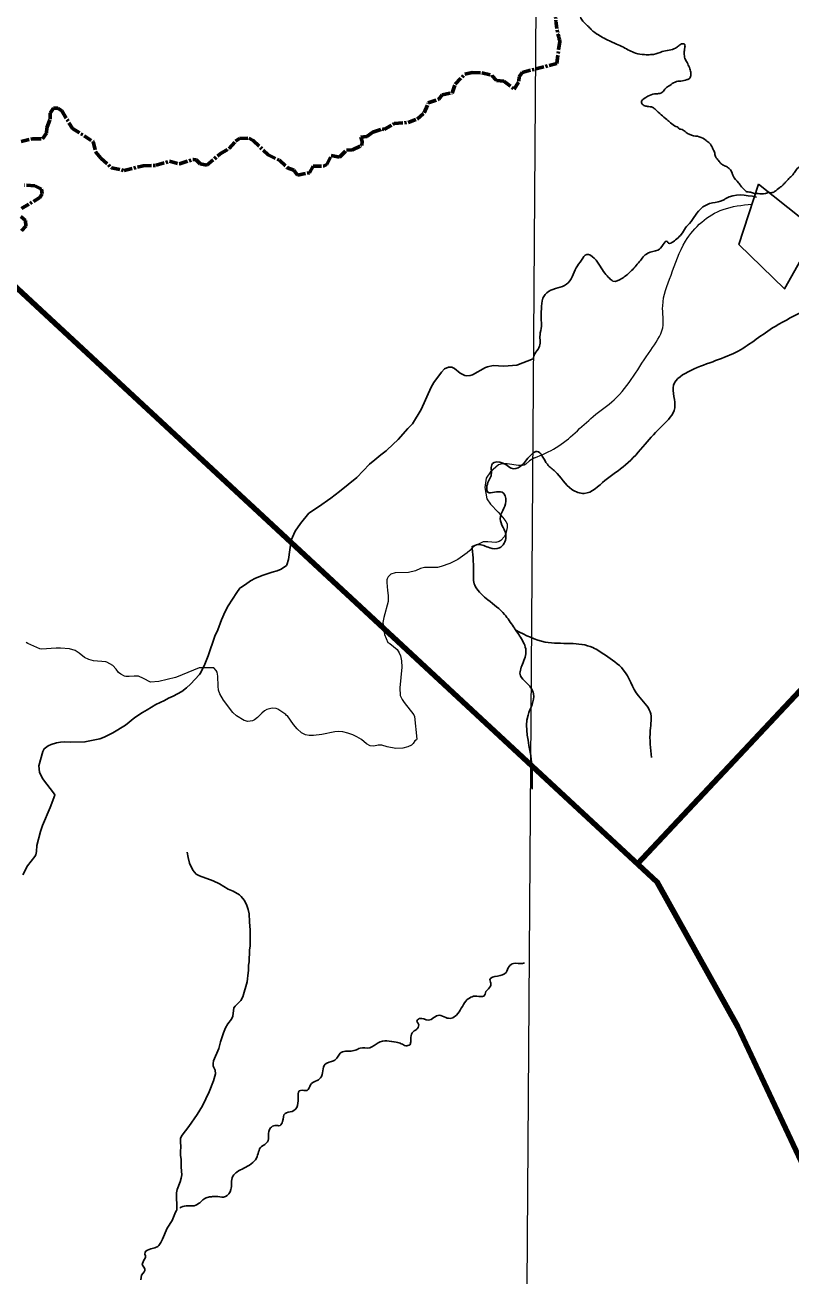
# Model space of a CAD drawing. Extents: x 553962 to 842807, y 8883888 to 9032388.
# Drawn here: x 767338 to 778289, y 8953102 to 8970986 of the extents above; entities that cross this region are included whole.
import ezdxf

# ---------------------------------------------------------------- set-up
doc = ezdxf.new("R2010")
doc.units = 0
doc.header["$LTSCALE"] = 20
doc.linetypes.add('LONG_DASH_SHORT_DASH', pattern=[9.9, 6, -1.2, 1.5, -1.2])
for name, color, linetype, lineweight in [('1', 7, 'Continuous', 13), ('12', 7, 'Continuous', 25), ('14', 7, 'Continuous', 13), ('21', 7, 'Continuous', 25), ('24', 7, 'Continuous', 25), ('7', 7, 'LONG_DASH_SHORT_DASH', 60), ('9', 7, 'Continuous', 90)]:
    doc.layers.add(name, color=color, linetype=linetype, lineweight=lineweight)

msp = doc.modelspace()

# ---------------------------------------------------------------- linework, layer by layer
at = {"layer": '1'}
msp.add_lwpolyline([(774987.06, 9020818), (774482.3, 8948876.02), (774053.56, 8890875.3)], dxfattribs=at)
at = {"layer": '12'}
for points in [[(774602.83, 8966212.52), (774370.74, 8966124.8), (774184.68, 8966111.26), (774031.12, 8966116.61), (773948.07, 8966097.78), (773922.91, 8966088.09), (773734.53, 8965984.24), (773704.79, 8965975.88), (773650.94, 8965970.62), (773623.93, 8965977.82), (773560.71, 8966008.85), (773479.01, 8966075.65), (773439.6, 8966096.62), (773392.97, 8966094.18), (773335.02, 8966071.27), (773293.88, 8966023.71), (773184.12, 8965877.35), (773145.67, 8965807.85), (773003.6, 8965491.06)], [(773003.6, 8965491.06), (772876.21, 8965286.32), (772809.71, 8965219.69), (772672.17, 8965060.17), (772515.12, 8964915.16)], [(772426.39, 8964842.62), (772337.84, 8964772.27), (772263.68, 8964708.38), (772084.36, 8964518.93), (771833.63, 8964315.83), (771711.75, 8964222.16), (771534.3, 8964097.08), (771396.39, 8964007.74), (771274.46, 8963860.14), (771199.13, 8963749.22), (771141.5, 8963622.81), (771105.67, 8963344.61), (771081.72, 8963269.84), (771074.66, 8963258.16), (770999.45, 8963207.97), (770945.54, 8963184.35), (770869.48, 8963164.02), (770742.63, 8963121.24), (770635.74, 8963077.91), (770560.92, 8963040.75)], [(772515.12, 8964915.16), (772499.19, 8964900.45), (772426.39, 8964842.62)], [(770560.92, 8963040.75), (770490.92, 8962987.45), (770421.86, 8962947.2), (770408.92, 8962935.57), (770366.46, 8962874.92), (770244.34, 8962682.34), (770199.7, 8962601.93), (770148.36, 8962480.37), (770094.72, 8962338.83), (770049.83, 8962251.56), (769957.65, 8961965.96), (769897.31, 8961825.1), (769895.51, 8961821.43)], [(769895.51, 8961821.43), (769849.56, 8961727.81), (769830.79, 8961702.86), (769701.84, 8961561.94), (769648.4, 8961508.76), (769579.99, 8961456.18), (769454.64, 8961393.3), (769388.79, 8961364.95), (769330.21, 8961329.33), (769209.1, 8961270.46), (769085.26, 8961193.81), (769019.7, 8961158.94), (768909.93, 8961084.71), (768776.54, 8960976.79), (768592.05, 8960869.12), (768470.55, 8960804.97), (768406.01, 8960782.41), (768195.64, 8960736.27), (767989.35, 8960731.78), (767903.52, 8960737.46), (767847.52, 8960735.3), (767787.09, 8960726.16), (767714.14, 8960702.58), (767667.01, 8960680.69), (767610.8, 8960639.24), (767592.61, 8960601.95), (767538.11, 8960397.67), (767547.21, 8960306.12), (767590.19, 8960214.14), (767758.06, 8959990.16), (767762.36, 8959977.04), (767696.76, 8959798.72), (767587.74, 8959540.17), (767557.53, 8959454.72), (767507.71, 8959256.71), (767502.65, 8959171.95), (767495.02, 8959123.07), (767479.19, 8959097.07), (767373.3, 8958963.77), (767305.92, 8958839.14)]]:
    msp.add_lwpolyline(points, dxfattribs=at)
msp.add_spline([(774602.83, 8966212.52), (774625.14, 8966285.08), (774685.92, 8966372.44), (774701.22, 8966556.79), (774721.54, 8966679.75), (774716.55, 8966792.32), (774721.7, 8966925.43), (774742.04, 8967079.09), (774823.06, 8967176.81), (775081.19, 8967280.66), (775162.22, 8967388.62), (775217.96, 8967516.9), (775293.93, 8967624.82), (775369.88, 8967707.15), (775476.1, 8967651.46), (775562.05, 8967539.35), (775627.77, 8967437.37), (775693.5, 8967366.09), (775744.07, 8967325.44), (775870.6, 8967362), (775992.1, 8967459.94), (776123.75, 8967604.02), (776240.21, 8967722.41), (776386.98, 8967769.32), (776462.93, 8967846.54), (776518.62, 8967892.92), (776528.73, 8967877.63), (776655.26, 8967929.54), (776721.08, 8967991.34), (776781.87, 8968088.94), (776837.56, 8968150.68), (777014.47, 8968373.4), (777167.6, 8968443.8), (777318.48, 8968481.03), (777358.97, 8968506.85), (777796.65, 8968526.62)], degree=3, dxfattribs=at)
at = {"layer": '12', "lineweight": 40}
msp.add_spline([(761549.23, 8957020.39), (762383.1, 8955993.89), (763257, 8954902.9), (764214.4, 8953717.28), (766168.17, 8951324.42), (767086.6, 8950171.63), (770317.83, 8946184.23), (771971.01, 8944145.98), (773006.34, 8942876.25), (773223.42, 8942642.35), (773373.71, 8942274.8), (774008.27, 8940921.53), (774358.95, 8940136.3), (774475.84, 8939919.11), (774642.83, 8939785.46), (774893.31, 8939668.51), (775511.17, 8939484.73), (775928.64, 8939267.54), (776078.93, 8939184), (776379.51, 8938916.69), (776680.09, 8938749.62), (776830.38, 8938582.55), (777398.14, 8938348.65), (777899.1, 8938231.71), (778550.36, 8938482.31), (779134.82, 8938866.57), (779452.1, 8939250.83), (779568.99, 8939384.49), (779685.88, 8939351.07), (779852.87, 8939217.42), (780086.65, 8939217.42), (780604.32, 8939451.32), (781055.19, 8939618.39), (781439.26, 8939618.39), (781823.33, 8939518.14), (782090.52, 8939401.2), (782290.9, 8939367.78), (782524.69, 8939518.14), (782858.66, 8939618.39), (783192.64, 8939651.8), (783509.92, 8939818.87), (783910.69, 8940119.6), (784278.07, 8940336.79), (784625.22, 8940434.47)], degree=3, dxfattribs=at)
at = {"layer": '14'}
for points in [[(774620.47, 8964798.15), (774551.99, 8964754.14), (774497.21, 8964707.15), (774476.18, 8964695.23), (774450.11, 8964690.48), (774394.67, 8964689.19), (774232.69, 8964714.02), (774158.04, 8964713.21), (774105.8, 8964699.05), (773994.57, 8964598.79), (773932.91, 8964506.95), (773911.92, 8964374.56), (773942.86, 8964213.23), (773994.23, 8964134.16), (774103.15, 8964022.87), (774168.22, 8963946.81), (774212.83, 8963887.03), (774229.72, 8963853.67), (774231.81, 8963800.74), (774213.47, 8963718.02), (774191.21, 8963672.8), (774142.18, 8963615.64), (774117.67, 8963602.16), (774067.67, 8963586.78), (773956.06, 8963596.32), (773888.4, 8963596.16), (773868.2, 8963590.58), (773769.8, 8963541.91), (773730.7, 8963512.25), (773695.36, 8963474.23), (773657.74, 8963442.08), (773524.59, 8963343.39), (773414.03, 8963287.33), (773289.81, 8963243.28), (773233.56, 8963231.88), (773117.25, 8963233.15), (773049.18, 8963229.72), (772993.04, 8963215.38), (772920.94, 8963184.75), (772820.27, 8963161.7), (772627.99, 8963156.27), (772569.3, 8963134.98), (772531.95, 8963096.5), (772514.82, 8963068.75), (772511, 8963053.41), (772509.93, 8963014.25), (772519.27, 8962901.82), (772530.23, 8962829.11), (772530.25, 8962744.84), (772466.38, 8962514.79), (772454.69, 8962445.9), (772478.15, 8962273.09), (772526.87, 8962157.69), (772552.18, 8962144.9), (772656.75, 8962059.58), (772687.2, 8962011.33), (772704.84, 8961967.71), (772720.04, 8961896.74), (772724.23, 8961804.27), (772698.81, 8961509.46), (772703.08, 8961401.72), (772729.05, 8961345.57), (772758.37, 8961300.34), (772898.38, 8961124.9), (772907.99, 8961098.99)], [(769504.49, 8961665.28), (769487.52, 8961658.47), (769251.55, 8961602.66), (769131.1, 8961591.91), (769030.87, 8961645.22), (768960.74, 8961675.73), (768900.45, 8961678.85), (768827.77, 8961671.3), (768779.79, 8961674.23), (768760.13, 8961679.07), (768709.87, 8961705.17), (768674.19, 8961729.29), (768641.09, 8961776.31), (768592.8, 8961830.39), (768508.4, 8961878.74), (768492.62, 8961883.96), (768315.66, 8961895.69), (768250.97, 8961915.3), (768188.68, 8961946.45), (768110.5, 8962008.5), (768052.93, 8962043.96), (767972.53, 8962068.97), (767847.69, 8962078.92), (767781.33, 8962078.47), (767574.82, 8962063.76), (767551.91, 8962067.66), (767380.68, 8962143.31), (767352.49, 8962157.34)], [(770761.84, 8961180), (770761.84, 8961180), (770725.89, 8961149.71), (770661.75, 8961084.43), (770620.19, 8961052.85), (770590.73, 8961040.32), (770525.55, 8961029.39), (770469.96, 8961043.84), (770359.63, 8961109.85), (770310.31, 8961157.45), (770173.69, 8961335.35), (770121.89, 8961426.17), (770105.65, 8961478.56), (770099.7, 8961534.45), (770094.68, 8961678.95), (770084.1, 8961734.98), (770073.19, 8961758.85), (770037.84, 8961795.63), (769829.67, 8961795.73), (769504.49, 8961665.28)], [(772907.99, 8961098.99), (772941.59, 8960776.98), (772936.22, 8960765.75), (772913.43, 8960750.87), (772887.26, 8960714.74), (772862.18, 8960689.27), (772811.53, 8960668.21), (772739.14, 8960646.49), (772639.53, 8960641.22), (772515.06, 8960667.49), (772438.95, 8960688.85), (772386.89, 8960691.47), (772326.52, 8960674.92), (772274.5, 8960681.13), (772220.42, 8960710.45), (772150.53, 8960771.92), (772081.75, 8960810.57), (772025.27, 8960836.63), (771952.66, 8960863.58), (771879.83, 8960881.87), (771823.68, 8960885.71), (771767.52, 8960881.93), (771582.9, 8960843.66), (771462.57, 8960828.63), (771402.44, 8960828.63), (771346.47, 8960836.82), (771292.87, 8960867.59), (771227.82, 8960926.33), (771176.97, 8960987.53), (771088.97, 8961111.35), (771077.51, 8961115.8), (771065.72, 8961128.96), (770953.76, 8961203.74), (770930.22, 8961214.31), (770869.93, 8961218.13), (770793.99, 8961200.08), (770761.84, 8961180)]]:
    msp.add_lwpolyline(points, dxfattribs=at)
msp.add_spline([(774620.43, 8964798.12), (774933.04, 8964945.95), (775463.08, 8965390.5), (775762.29, 8965629.87), (776283.78, 8966339.43), (776454.76, 8966655.74), (776454.76, 8966972.05), (776574.44, 8967408.05), (776779.62, 8967895.34), (777318.2, 8968348.43), (777728.55, 8968425.37)], degree=3, dxfattribs=at)
at = {"layer": '21'}
msp.add_lwpolyline([(777824.57, 8968710.46), (777543.69, 8967848.68), (778194.13, 8967213.43), (778663.86, 8968043.61)], close=True, dxfattribs=at)
at = {"layer": '24'}
for points in [[(769504.66, 8954037.06), (769510.6, 8954046.83), (769502.01, 8954291.13), (769515.24, 8954337.07), (769555.5, 8954446.09), (769571.97, 8954502.64), (769578.75, 8954546), (769572.12, 8954656.42), (769570.71, 8954765.91), (769561.19, 8954831.6), (769561.4, 8954889.74), (769566.15, 8954940.12), (769559.08, 8955029.81), (769563.07, 8955073.86), (769584.92, 8955116.74), (769680.83, 8955238.45), (769801.39, 8955409.33), (769875.07, 8955536.03), (769970.42, 8955733.05), (770035.04, 8955894.15), (770060.33, 8955994.59), (770054.72, 8956046.57), (770031.13, 8956092.76), (770026.77, 8956108.22), (770026.32, 8956140.44), (770032.98, 8956176.74), (770109.82, 8956352.05), (770134.37, 8956450.72), (770175.98, 8956578.32), (770205.75, 8956651.66), (770237.84, 8956707.35), (770290.51, 8956773.28), (770311.34, 8956815.49), (770325.01, 8956934.1), (770342.87, 8956959.6), (770424.45, 8957039.77), (770450.79, 8957094.53), (770512.38, 8957308.61), (770520.25, 8957348.72), (770523.08, 8957397.33), (770533.64, 8957470.12), (770535.69, 8957545.81), (770542.72, 8957594.19), (770547.28, 8957757.87), (770555.31, 8957822.96), (770559.11, 8958047.69), (770545.72, 8958163.68), (770542.86, 8958280.62), (770527.57, 8958343.68), (770504.81, 8958412.84), (770469.3, 8958477.02), (770427.46, 8958528.73), (770402.92, 8958550.34), (770312.29, 8958602.57), (770243.82, 8958633.3), (770118.69, 8958710.5), (770027.59, 8958749.12), (769834.46, 8958820.94), (769786.66, 8958847.24), (769736.7, 8958902.36), (769691.46, 8959002.07), (769669.39, 8959086.51), (769658.78, 8959160.03)], [(769194.56, 8953503.54), (769236.94, 8953525.39), (769251.25, 8953538.86), (769279.9, 8953580), (769304.08, 8953627.35), (769370.08, 8953783.77), (769442.92, 8953893.08), (769491.42, 8954015.09), (769504.66, 8954037.06)], [(768995.95, 8953049.42), (769003.83, 8953113.71), (769042.67, 8953162.99), (769049.1, 8953178.61), (769049.99, 8953197.53), (769046.12, 8953212.18), (769015.66, 8953255.57), (769013.31, 8953265.3), (769030.66, 8953318.43), (769059.48, 8953367.16), (769059.51, 8953392.64), (769053.24, 8953413.21), (769058.28, 8953443.59), (769066.68, 8953457.34), (769089.91, 8953473.17), (769136.52, 8953491), (769194.56, 8953503.54)]]:
    msp.add_lwpolyline(points, dxfattribs=at)
for points in [[(775254.68, 8971219.07), (775273.86, 8971117.08), (775303.68, 8971055.7), (775353.91, 8970999.19), (775404.25, 8970952.86), (775434.42, 8970922), (775535.28, 8970844.6), (775616.14, 8970797.94), (775722.38, 8970745.93), (775793.25, 8970714.65), (775894.46, 8970667.78), (776066.47, 8970584.53), (776193.41, 8970562.84), (776239.19, 8970562.35), (776325.72, 8970566.53), (776448.27, 8970605.94), (776637.06, 8970654.84), (776678.1, 8970684.94), (776724.23, 8970714.99), (776769.95, 8970709.41), (776769.43, 8970663.62), (776763.47, 8970587.34), (776772.71, 8970505.82), (776802.59, 8970449.53), (776837.38, 8970377.91), (776856.97, 8970311.55), (776856.56, 8970275.93), (776840.72, 8970225.2), (776804.88, 8970205.23), (776713.08, 8970185.84), (776631.52, 8970171.44), (776554.64, 8970121.36), (776498.22, 8970081.24), (776456.94, 8970030.79), (776395.61, 8970005.99), (776339.6, 8970001.49), (776242.55, 8969966.9), (776211.85, 8969951.95), (776149.94, 8969876.27), (776186.5, 8969836.55), (776239.76, 8969823.23), (776311.95, 8969808.4), (776352.3, 8969777.44), (776513.44, 8969633.24), (776568.87, 8969586.86), (776644.59, 8969535.17), (776674.93, 8969519.58), (776695.05, 8969499.01), (776700.13, 8969498.96), (776760.88, 8969472.87), (776821.46, 8969431.52), (776867.01, 8969410.68), (776978.68, 8969389.14), (777074.74, 8969337.24), (777125.15, 8969295.99)], [(777125.15, 8969295.99), (777150.23, 8969265.19), (777165.08, 8969229.41), (777194.9, 8969168.03), (777209.46, 8969106.8), (777234.49, 8969070.92), (777269.57, 8969024.74), (777309.86, 8968988.69), (777365.52, 8968962.66), (777415.98, 8968926.5), (777445.92, 8968875.3), (777460.65, 8968829.34), (777540.93, 8968731.8), (777570.93, 8968685.68), (777626.24, 8968629.12), (777656.47, 8968603.35), (777697.11, 8968597.83), (777752.89, 8968581.98), (777818.96, 8968576.19), (777864.68, 8968570.62), (777981.91, 8968589.73), (778007.34, 8968589.47), (778053.29, 8968604.25), (778130.29, 8968664.5), (778171.34, 8968694.6), (778197.12, 8968724.86), (778212.55, 8968739.97), (778258.92, 8968790.37), (778315.51, 8968845.75), (778346.56, 8968891.22), (778392.98, 8968946.71), (778474.89, 8968991.65), (778495.41, 8969006.7), (778521.19, 8969036.96), (778536.57, 8969046.98), (778557.09, 8969062.03), (778577.79, 8969092.34), (778608.42, 8969102.2), (778623.39, 8969076.59), (778582.06, 8969021.05), (778555.98, 8968965.35), (778540.02, 8968904.45), (778568.97, 8968766.74), (778613.7, 8968674.66), (778663.35, 8968567.26), (778708.25, 8968490.45), (778732.7, 8968403.68), (778736.91, 8968327.3), (778736.21, 8968266.24), (778745.1, 8968154.19), (778744.06, 8968062.6), (778748.62, 8968016.75), (778747.8, 8967945.51), (778762.25, 8967874.11), (778787.1, 8967822.95)], [(773723.68, 8963521.64), (773816.17, 8963558.66), (773982.65, 8963512.38), (774121.38, 8963512.38), (774213.87, 8963669.72), (774130.63, 8963928.85), (774213.87, 8964178.73), (774158.38, 8964308.3), (773954.9, 8964308.3), (773964.15, 8964465.63), (774001.15, 8964539.67), (774019.64, 8964715.51), (774167.63, 8964724.76), (774324.86, 8964641.47), (774445.09, 8964697), (774509.84, 8964771.04), (774657.82, 8964891.35), (774805.8, 8964706.26), (774916.79, 8964604.45), (775157.26, 8964345.32), (775332.99, 8964289.79), (775628.96, 8964474.88), (775924.92, 8964697), (776202.39, 8964993.15), (776452.11, 8965261.54), (776627.84, 8965511.42), (776609.34, 8965835.34), (776859.06, 8966048.2), (777534.23, 8966325.85), (778061.42, 8966677.53), (778819.84, 8967214.31), (778893.83, 8967815.87)], [(773730.06, 8963507.89), (773749.8, 8963132.6), (773749.8, 8963043.71), (773779.41, 8962954.83), (773957.07, 8962767.18), (774193.95, 8962559.78), (774322.26, 8962382.01), (774420.95, 8962233.87), (774499.91, 8962046.22), (774450.56, 8961848.7), (774420.95, 8961680.8), (774499.91, 8961591.91), (774608.48, 8961424.02), (774529.52, 8961117.86), (774569, 8960545.04), (774588.74, 8960061.11)], [(774355.77, 8962333.04), (774776.27, 8962164.73), (775131.59, 8962144.98), (775457.3, 8962085.72), (775634.95, 8961977.09), (775891.57, 8961769.69), (776108.71, 8961394.39), (776276.5, 8961167.24), (776276.5, 8960900.58), (776296.24, 8960515.41)], [(769551.19, 8954071.52), (769572.68, 8954085.86), (769665.81, 8954107.36), (769758.95, 8954107.36), (769837.75, 8954150.37), (769895.06, 8954200.55), (769959.54, 8954229.23), (770016.85, 8954236.4), (770095.66, 8954236.4), (770203.12, 8954236.4), (770281.92, 8954336.76), (770289.09, 8954429.95), (770310.58, 8954530.31), (770367.89, 8954587.66), (770468.19, 8954645.01), (770647.29, 8954788.38), (770718.93, 8954953.26), (770804.9, 8955017.78), (770819.23, 8955110.97), (770847.88, 8955218.5), (770912.36, 8955254.34), (770984, 8955254.34), (771019.82, 8955311.69), (771055.64, 8955426.39), (771155.94, 8955455.06), (771234.74, 8955541.08), (771277.73, 8955756.14), (771370.86, 8955756.14), (771421.01, 8955835), (771564.29, 8955935.36), (771628.76, 8956128.91), (771750.55, 8956179.09), (771807.87, 8956229.27), (771843.69, 8956286.62), (771922.49, 8956315.29), (771979.8, 8956315.29), (772058.61, 8956329.63), (772130.25, 8956358.31), (772266.36, 8956365.47), (772388.15, 8956437.16), (772646.06, 8956444.33), (772717.7, 8956422.82), (772782.18, 8956394.15), (772839.49, 8956408.49), (772853.82, 8956465.83), (772853.82, 8956516.02), (772889.64, 8956594.87), (772946.95, 8956637.88), (772961.28, 8956709.57), (772939.79, 8956745.41), (772975.61, 8956781.25), (773104.56, 8956759.75), (773262.17, 8956831.43), (773355.3, 8956795.59), (773434.11, 8956788.42), (773505.75, 8956831.43), (773641.86, 8957032.16), (773799.47, 8957103.84), (773899.77, 8957103.84), (773928.42, 8957168.36), (773992.9, 8957247.21), (773992.9, 8957304.56), (773985.74, 8957340.41), (774093.2, 8957390.59), (774214.99, 8957440.77), (774257.97, 8957526.79), (774322.45, 8957569.8), (774451.4, 8957569.8), (774480.06, 8957576.97)]]:
    msp.add_spline(points, degree=3, dxfattribs=at)
at = {"layer": '7'}
for points in [[(771181.1, 8968911.86), (771232.18, 8968842.11), (771403.69, 8968873.35), (771403.69, 8968873.35), (771458.94, 8968967.14), (771607.67, 8968969.87), (771652.59, 8968991.09), (771717.41, 8969119.77), (771834.19, 8969096.47), (771935.93, 8969198.06), (772018.44, 8969202.25), (772155.34, 8969264.77), (772159.12, 8969321.54), (772140.76, 8969382.37), (772226.56, 8969390.32), (772308.94, 8969456.7), (772446.17, 8969501.55), (772474.64, 8969493.31), (772618.14, 8969576.74), (772815.16, 8969593.9), (772944.1, 8969641.17), (773047.01, 8969731.23), (773102.92, 8969872.66), (773255.04, 8969928.6), (773300.22, 8969990.61), (773443.74, 8970014.45), (773486.79, 8970139.75), (773625.95, 8970282.52), (773731.76, 8970306.03), (773871.02, 8970302.21), (774013.62, 8970267.01), (774078.74, 8970194.59), (774183.76, 8970183.7), (774331.72, 8970068.18), (774400.15, 8970183.05), (774404.38, 8970245.94), (774447.47, 8970308.51), (774941.95, 8970436.68), (774983.44, 8970753.59)], [(771181.1, 8968911.86), (771232.18, 8968842.11), (771403.69, 8968873.35), (771403.69, 8968873.35), (771458.94, 8968967.14), (771607.67, 8968969.87), (771652.59, 8968991.09), (771717.41, 8969119.77), (771834.19, 8969096.47), (771935.93, 8969198.06), (772018.44, 8969202.25), (772155.34, 8969264.77), (772159.12, 8969321.54), (772140.76, 8969382.37), (772226.56, 8969390.32), (772308.94, 8969456.7), (772446.17, 8969501.55), (772474.64, 8969493.31), (772618.14, 8969576.74), (772815.16, 8969593.9), (772944.1, 8969641.17), (773047.01, 8969731.23), (773102.92, 8969872.66), (773255.04, 8969928.6), (773300.22, 8969990.61), (773443.74, 8970014.45), (773486.79, 8970139.75), (773625.95, 8970282.52), (773731.76, 8970306.03), (773871.02, 8970302.21), (774013.62, 8970267.01), (774078.74, 8970194.59), (774183.76, 8970183.7), (774331.72, 8970068.18), (774400.15, 8970183.05), (774404.38, 8970245.94), (774447.47, 8970308.51), (774941.95, 8970436.68), (774983.44, 8970753.59)], [(767283.13, 8969319.36), (767449.73, 8969360.45), (767587.09, 8969360.82), (767645.64, 8969438.78), (767649.7, 8969517), (767696.65, 8969642.23), (767696.8, 8969728.27), (767747.73, 8969798.6), (767806.45, 8969798.64), (767865.22, 8969759.55), (768016.47, 8969507.08), (768313.9, 8969319.54), (768350.26, 8969169.18), (768422.85, 8969081.53), (768576.71, 8968943.55), (768753.53, 8968906.84), (769027.57, 8968973.19), (769212.29, 8968980.57), (769403.17, 8969038.37), (769546.56, 8969001.42), (769742.53, 8969063.83), (769785.36, 8969059.88), (769844.48, 8969001.26), (769938.26, 8968981.84), (770128.45, 8969144.08), (770257.77, 8969222.4), (770348, 8969324.07), (770402.65, 8969363.01), (770539.68, 8969370.98), (770598.86, 8969335.8), (770812.71, 8969130.37), (770975.07, 8969053.58), (771088.95, 8968946.29), (771181.1, 8968911.86)], [(767289.19, 8968361.8), (767551.43, 8968522.07), (767582.5, 8968571.98), (767574.63, 8968639.49), (767476.98, 8968686.3), (767331.68, 8968698.3)], [(767286.89, 8968042.39), (767349.51, 8968109.54), (767345.55, 8968191.33), (767279.06, 8968250.11)]]:
    msp.add_lwpolyline(points, dxfattribs=at)
msp.add_spline([(774985.73, 8970742.83), (774935.56, 8970978.86), (774927.13, 8971504.1), (774899.9, 8971837.88), (774747.85, 8972226.83), (774763.49, 8972712.9), (774815.3, 8972749.67), (774914.1, 8973066.64), (774916.49, 8973418.17)], degree=3, dxfattribs=at)
at = {"layer": '9'}
for points in [[(776094.31, 8958995.99), (782123.91, 8965418.53), (782863.11, 8965941.45), (783480.38, 8966997.68), (783430.84, 8967124.9), (783357.99, 8967480.34), (786382.08, 8968583.49), (793241.72, 8969653.82)], [(776094.31, 8958995.99), (782123.91, 8965418.53), (782863.11, 8965941.45), (783480.38, 8966997.68), (783430.84, 8967124.9), (783357.99, 8967480.34), (786382.08, 8968583.49), (793241.72, 8969653.82)], [(779222.16, 8951211.15), (778550.56, 8954494.56), (777527.61, 8956664.64), (776378.14, 8958732.78), (766764.89, 8967647.48)]]:
    msp.add_lwpolyline(points, dxfattribs=at)

doc.saveas('drawing.dxf')
